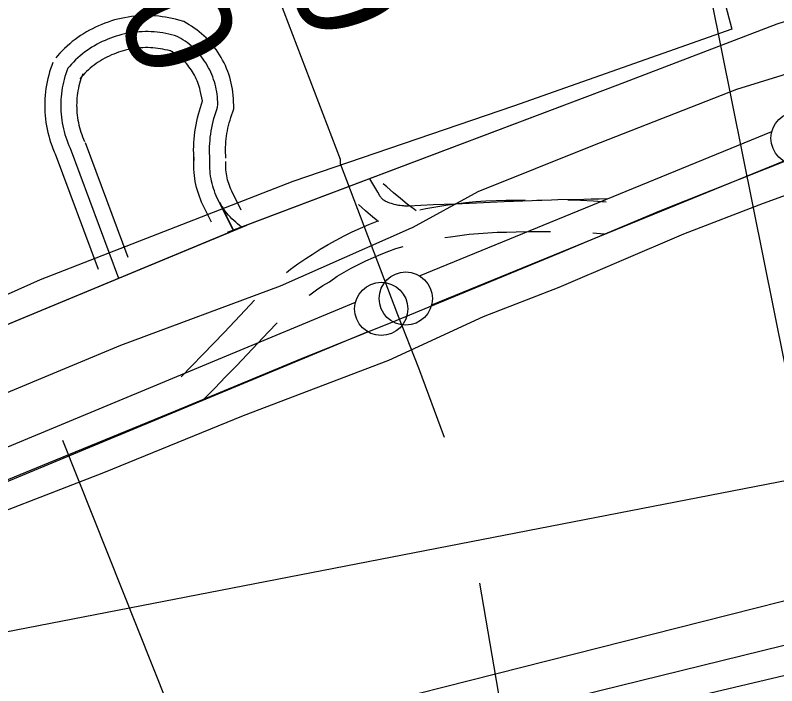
# Model space of a CAD drawing. Extents: x 3477039 to 3515015, y 546746 to 572297.
# Drawn here: x 3492515 to 3493230, y 565624 to 566253 of the extents above; entities that cross this region are included whole.
import ezdxf

# ---------------------------------------------------------------- set-up
doc = ezdxf.new("R2010")
doc.units = 0
for name, color, linetype in [('V-FLOD-BASE', 7, 'Continuous'), ('V-LEVE-TOET', 7, 'Continuous'), ('V-RIVR-RANG', 7, 'Continuous'), ('V-ROAD-CNTR', 7, 'Continuous'), ('V-SITE-OTLN', 7, 'Continuous'), ('V-SURV-IDEN', 7, 'Continuous'), ('V-SURV-LINE', 7, 'Continuous'), ('V-TOPO-BNDY', 7, 'Continuous'), ('V-TOPO-DPTH', 7, 'Continuous'), ('V-TOPO-MINR', 7, 'Continuous'), ('V-UTIL-LINE', 7, 'Continuous')]:
    doc.layers.add(name, color=color, linetype=linetype)

msp = doc.modelspace()

# ---------------------------------------------------------------- linework, layer by layer
at = {"layer": 'V-FLOD-BASE'}
msp.add_lwpolyline([(3492159.45, 565648.5), (3492160.13, 565674.48), (3492247.84, 565712.56), (3492387.91, 565767.84), (3492546.23, 565832.96), (3492665.71, 565881.94), (3492783.43, 565930.93), (3492872.88, 565966.64), (3492912.91, 565983.36), (3493025.91, 566030.04), (3493120.68, 566069.82), (3493244.27, 566118.77), (3493314.27, 566142.89), (3493386.58, 566161.12), (3493519.37, 566185.36), (3493652.12, 566204.9), (3493787.8, 566223.26), (3493911.12, 566235.83)], dxfattribs=at)
at = {"layer": 'V-LEVE-TOET'}
for points in [[(3493294.86, 566215.21), (3493192.53, 566183.7), (3493057.18, 566130.73), (3492949.48, 566087.53), (3492888.05, 566053.91), (3492887.03, 566053.38), (3492802.12, 566015.95), (3492763.99, 565999.14), (3492613.95, 565943.35), (3492446.2, 565873.6), (3492353.8, 565836.16), (3492288.15, 565807.57), (3492253.13, 565792.31), (3492141.3, 565746.21), (3492049.48, 565707), (3491957.08, 565669.55), (3491866.41, 565629.15), (3491733.96, 565572.05), (3491585.1, 565517.43)], [(3493914.45, 566210.57), (3493798.77, 566199.11), (3493634.33, 566179.81), (3493441.65, 566149.56), (3493401.69, 566141.06), (3493367.57, 566129.58), (3493274.62, 566097.42), (3493217.55, 566076.72), (3493142.81, 566047.94), (3493025.67, 565997.77), (3492954.47, 565970.14), (3492865.56, 565929.14), (3492729.05, 565877.36), (3492597.8, 565823.77), (3492448.92, 565766.21), (3492309.45, 565712.68), (3492177, 565655), (3492068.69, 565608.28), (3491885.66, 565535.71), (3491757.95, 565483.86)]]:
    msp.add_lwpolyline(points, dxfattribs=at)
at = {"layer": 'V-RIVR-RANG'}
msp.add_line((3492559.47, 565854.36), (3492996.77, 564758.38), dxfattribs=at)
at = {"layer": 'V-ROAD-CNTR'}
msp.add_line((3493057.63, 566049), (3493068.26, 566048.3), dxfattribs=at)
for points in [[(3492673.4, 566247.44), (3492668.68, 566248.85), (3492665.58, 566249.69), (3492662.45, 566250.43), (3492659.31, 566251.08), (3492656.14, 566251.63), (3492652.97, 566252.1), (3492649.78, 566252.48), (3492646.58, 566252.76), (3492643.37, 566252.96), (3492640.16, 566253.06), (3492636.96, 566253.06), (3492633.74, 566252.98), (3492630.54, 566252.8), (3492627.34, 566252.53), (3492624.15, 566252.17), (3492620.97, 566251.72), (3492617.8, 566251.17), (3492614.66, 566250.54), (3492611.53, 566249.81), (3492608.42, 566249), (3492605.34, 566248.09), (3492602.29, 566247.1), (3492599.26, 566246.02), (3492596.27, 566244.86), (3492593.31, 566243.6), (3492590.39, 566242.27), (3492587.51, 566240.85), (3492584.67, 566239.34), (3492581.88, 566237.76), (3492579.13, 566236.1), (3492576.44, 566234.35), (3492573.79, 566232.54), (3492571.2, 566230.64), (3492568.66, 566228.67), (3492566.18, 566226.63), (3492563.76, 566224.52), (3492561.4, 566222.34), (3492559.11, 566220.1), (3492556.88, 566217.79), (3492554.73, 566215.42), (3492553.05, 566213.47)], [(3492720.49, 566165.72), (3492720.08, 566175.3), (3492719.86, 566178.19), (3492719.54, 566181.08), (3492719.13, 566183.95), (3492718.62, 566186.81), (3492718.01, 566189.65), (3492717.31, 566192.46), (3492716.52, 566195.25), (3492715.64, 566198.02), (3492714.66, 566200.75), (3492713.6, 566203.45), (3492712.44, 566206.11), (3492711.2, 566208.73), (3492709.87, 566211.31), (3492708.45, 566213.84), (3492706.95, 566216.33), (3492705.37, 566218.76), (3492703.71, 566221.14), (3492701.97, 566223.47), (3492700.16, 566225.73), (3492698.27, 566227.93), (3492696.31, 566230.07), (3492694.27, 566232.14), (3492692.17, 566234.14), (3492690.01, 566236.07), (3492687.78, 566237.93), (3492685.49, 566239.72), (3492683.14, 566241.42), (3492680.74, 566243.05), (3492678.28, 566244.6), (3492673.4, 566247.44)], [(3493230.44, 566245.19), (3493080.84, 566187.94)], [(3493230.44, 566245.19), (3493080.84, 566187.94)], [(3493237.24, 566247.38), (3493230.44, 566245.19)], [(3492667.26, 566233.63), (3492664.59, 566234.42), (3492661.91, 566235.14), (3492659.2, 566235.78), (3492656.48, 566236.34), (3492653.74, 566236.83), (3492650.99, 566237.23), (3492648.23, 566237.56), (3492645.47, 566237.8), (3492642.69, 566237.97), (3492639.91, 566238.06), (3492637.13, 566238.06), (3492634.36, 566237.99), (3492631.58, 566237.84), (3492628.81, 566237.6), (3492626.05, 566237.29), (3492623.3, 566236.9), (3492620.56, 566236.43), (3492617.83, 566235.88), (3492615.13, 566235.25), (3492612.44, 566234.54), (3492609.77, 566233.76), (3492607.13, 566232.9), (3492604.51, 566231.97), (3492601.92, 566230.96), (3492599.36, 566229.87), (3492596.83, 566228.72), (3492594.34, 566227.49), (3492591.88, 566226.19), (3492589.47, 566224.82), (3492587.09, 566223.38), (3492584.75, 566221.87), (3492582.46, 566220.3), (3492580.22, 566218.66), (3492578.02, 566216.95), (3492575.88, 566215.19), (3492573.78, 566213.36), (3492571.74, 566211.47), (3492569.75, 566209.53), (3492567.82, 566207.53), (3492565.95, 566205.47), (3492564.4, 566203.68)], [(3492705.18, 566167.2), (3492705.23, 566169.6), (3492705.21, 566172), (3492705.1, 566174.4), (3492704.92, 566176.8), (3492704.66, 566179.19), (3492704.31, 566181.56), (3492703.89, 566183.93), (3492703.39, 566186.28), (3492702.81, 566188.61), (3492702.16, 566190.92), (3492701.43, 566193.21), (3492700.62, 566195.47), (3492699.74, 566197.71), (3492698.78, 566199.91), (3492697.75, 566202.08), (3492696.65, 566204.21), (3492695.48, 566206.31), (3492694.24, 566208.37), (3492692.93, 566210.38), (3492691.55, 566212.35), (3492690.12, 566214.28), (3492688.61, 566216.15), (3492687.05, 566217.97), (3492685.42, 566219.74), (3492683.74, 566221.46), (3492682, 566223.12), (3492680.21, 566224.71), (3492678.37, 566226.25), (3492676.47, 566227.73), (3492674.53, 566229.14), (3492672.54, 566230.49), (3492670.5, 566231.77), (3492668.43, 566232.98), (3492667.26, 566233.63)], [(3492662.96, 566219.25), (3492660.51, 566219.99), (3492658.24, 566220.59), (3492655.96, 566221.13), (3492653.65, 566221.61), (3492651.34, 566222.02), (3492649.02, 566222.36), (3492646.69, 566222.64), (3492644.35, 566222.84), (3492642.01, 566222.98), (3492639.66, 566223.06), (3492637.31, 566223.06), (3492634.97, 566223), (3492632.62, 566222.87), (3492630.28, 566222.67), (3492627.95, 566222.41), (3492625.63, 566222.08), (3492623.31, 566221.68), (3492621.01, 566221.22), (3492618.73, 566220.69), (3492616.46, 566220.09), (3492614.2, 566219.43), (3492611.97, 566218.7), (3492609.76, 566217.91), (3492607.57, 566217.06), (3492605.41, 566216.15), (3492603.27, 566215.17), (3492601.17, 566214.13), (3492599.1, 566213.03), (3492597.05, 566211.87), (3492595.04, 566210.66), (3492593.07, 566209.38), (3492591.13, 566208.05), (3492589.24, 566206.67), (3492587.39, 566205.23), (3492585.57, 566203.74), (3492583.8, 566202.2), (3492582.08, 566200.6), (3492580.4, 566198.96), (3492578.77, 566197.27), (3492577.18, 566195.52), (3492575.76, 566193.88)], [(3492690.85, 566173.17), (3492688.77, 566182.91), (3492688.31, 566184.76), (3492687.8, 566186.59), (3492687.22, 566188.4), (3492686.58, 566190.19), (3492685.88, 566191.96), (3492685.12, 566193.71), (3492684.3, 566195.43), (3492683.43, 566197.12), (3492682.5, 566198.78), (3492681.52, 566200.41), (3492680.49, 566202), (3492679.4, 566203.57), (3492678.26, 566205.09), (3492677.07, 566206.57), (3492675.83, 566208.02), (3492674.54, 566209.42), (3492673.21, 566210.77), (3492671.83, 566212.09), (3492670.41, 566213.36), (3492668.95, 566214.57), (3492667.45, 566215.74), (3492665.91, 566216.86), (3492664.33, 566217.93), (3492662.73, 566218.94), (3492661.03, 566219.93), (3492660.02, 566220.48)], [(3492550.38, 566209.01), (3492549.33, 566206.23), (3492548.28, 566203.22), (3492547.32, 566200.18), (3492546.45, 566197.11), (3492545.67, 566194.02), (3492544.98, 566190.9), (3492544.38, 566187.77), (3492543.88, 566184.62), (3492543.46, 566181.46), (3492543.13, 566178.29), (3492542.9, 566175.11), (3492542.76, 566171.92), (3492542.72, 566168.73), (3492542.76, 566165.55), (3492542.9, 566162.36), (3492543.13, 566159.18), (3492543.45, 566156.01), (3492543.87, 566152.85), (3492544.38, 566149.69), (3492544.98, 566146.57), (3492545.66, 566143.45), (3492546.44, 566140.36), (3492547.31, 566137.29), (3492548.27, 566134.25), (3492549.31, 566131.24), (3492550.45, 566128.25), (3492551.67, 566125.31), (3492552.91, 566122.53), (3492552.97, 566122.41)], [(3492564.4, 566203.68), (3492563.42, 566201.1), (3492562.52, 566198.5), (3492561.69, 566195.88), (3492560.94, 566193.23), (3492560.27, 566190.56), (3492559.67, 566187.87), (3492559.16, 566185.17), (3492558.72, 566182.45), (3492558.36, 566179.72), (3492558.08, 566176.98), (3492557.88, 566174.23), (3492557.76, 566171.48), (3492557.72, 566168.73), (3492557.76, 566165.98), (3492557.88, 566163.23), (3492558.08, 566160.48), (3492558.36, 566157.74), (3492558.71, 566155.01), (3492559.15, 566152.3), (3492559.67, 566149.59), (3492560.26, 566146.9), (3492560.94, 566144.23), (3492561.69, 566141.59), (3492562.51, 566138.96), (3492563.41, 566136.36), (3492564.39, 566133.78), (3492565.44, 566131.24), (3492566.57, 566128.73), (3492566.6, 566128.67)], [(3492578.42, 566198.34), (3492577.52, 566195.98), (3492576.76, 566193.79), (3492576.07, 566191.58), (3492575.43, 566189.35), (3492574.87, 566187.1), (3492574.37, 566184.84), (3492573.93, 566182.56), (3492573.56, 566180.27), (3492573.26, 566177.98), (3492573.02, 566175.67), (3492572.85, 566173.36), (3492572.75, 566171.05), (3492572.72, 566168.73), (3492572.75, 566166.41), (3492572.85, 566164.1), (3492573.02, 566161.79), (3492573.26, 566159.48), (3492573.56, 566157.18), (3492573.93, 566154.9), (3492574.36, 566152.62), (3492574.86, 566150.36), (3492575.43, 566148.11), (3492576.06, 566145.88), (3492576.76, 566143.67), (3492577.51, 566141.48), (3492578.34, 566139.32), (3492579.22, 566137.18), (3492580.23, 566134.93), (3492580.23, 566134.93)], [(3493080.84, 566187.94), (3492713.99, 566049.33)], [(3493080.84, 566187.94), (3492732.65, 566056.38)], [(3492683.02, 566117.13), (3492682.81, 566120.31), (3492682.67, 566123.69), (3492682.63, 566127.07), (3492682.68, 566130.45), (3492682.82, 566133.83), (3492683.04, 566137.21), (3492683.36, 566140.57), (3492683.77, 566143.93), (3492684.28, 566147.28), (3492684.87, 566150.61), (3492685.54, 566153.92), (3492686.31, 566157.21), (3492687.17, 566160.49), (3492690.85, 566173.17)], [(3492697.98, 566118.13), (3492697.79, 566121.1), (3492697.67, 566124.08), (3492697.63, 566127.06), (3492697.67, 566130.04), (3492697.79, 566133.01), (3492698, 566135.99), (3492698.28, 566138.95), (3492698.64, 566141.91), (3492699.08, 566144.86), (3492699.6, 566147.79), (3492700.2, 566150.71), (3492700.87, 566153.61), (3492701.63, 566156.5), (3492702.46, 566159.36), (3492703.37, 566162.2), (3492704.35, 566165.01), (3492705.18, 566167.2)], [(3492712.95, 566119.12), (3492712.77, 566121.89), (3492712.66, 566124.47), (3492712.63, 566127.05), (3492712.67, 566129.62), (3492712.77, 566132.2), (3492712.95, 566134.77), (3492713.19, 566137.33), (3492713.5, 566139.89), (3492713.89, 566142.44), (3492714.34, 566144.98), (3492714.85, 566147.5), (3492715.44, 566150.01), (3492716.09, 566152.51), (3492716.81, 566154.98), (3492717.59, 566157.44), (3492720.49, 566165.72)], [(3492580.65, 566133.91), (3492620.76, 566026.37)], [(3492552.54, 566123.43), (3492593.03, 566014.86)], [(3492566.6, 566128.67), (3492612.14, 566006.55)], [(3492699.49, 566059.04), (3492691.35, 566075.3), (3492690.13, 566077.93), (3492689.01, 566080.6), (3492687.98, 566083.31), (3492687.04, 566086.05), (3492686.19, 566088.82), (3492685.43, 566091.62), (3492684.77, 566094.44), (3492684.2, 566097.28), (3492683.73, 566100.14), (3492683.35, 566103.01), (3492683.07, 566105.9), (3492682.89, 566108.79), (3492682.8, 566111.68), (3492682.81, 566114.58), (3492682.91, 566117.43), (3492683.08, 566120.14)], [(3492727.74, 566054.53), (3492725.81, 566055.96), (3492723.94, 566057.45), (3492722.11, 566059), (3492720.34, 566060.62), (3492718.63, 566062.29), (3492716.97, 566064.02), (3492715.37, 566065.81), (3492713.83, 566067.64), (3492712.35, 566069.53), (3492710.93, 566071.47), (3492709.58, 566073.45), (3492708.3, 566075.47), (3492707.09, 566077.54), (3492720.11, 566051.36), (3492704.87, 566081.79), (3492703.87, 566083.97), (3492702.94, 566086.18), (3492702.09, 566088.42), (3492701.31, 566090.69), (3492700.6, 566092.98), (3492699.98, 566095.29), (3492699.43, 566097.62), (3492698.96, 566099.98), (3492698.57, 566102.34), (3492698.26, 566104.72), (3492698.02, 566107.1), (3492697.87, 566109.5), (3492697.8, 566111.89), (3492697.81, 566114.29), (3492697.89, 566116.68), (3492697.98, 566118.13)], [(3492727.35, 566070.41), (3492718.39, 566088.28), (3492717.6, 566090.01), (3492716.87, 566091.76), (3492716.19, 566093.53), (3492715.57, 566095.32), (3492715.02, 566097.13), (3492714.52, 566098.97), (3492714.09, 566100.81), (3492713.72, 566102.67), (3492713.41, 566104.54), (3492713.16, 566106.42), (3492712.98, 566108.31), (3492712.86, 566110.2), (3492712.8, 566112.1), (3492712.8, 566113.99), (3492712.88, 566115.94), (3492712.89, 566116.12)], [(3493070.91, 566080.98), (3493063.49, 566080.78), (3493056.06, 566080.59), (3493049.11, 566080.43), (3493024.81, 566079.95), (3493018.74, 566079.81), (3493009.63, 566079.56), (3493005.07, 566079.4), (3493000.52, 566079.22), (3492974.48, 566078.12), (3492948.43, 566077.02), (3492928.11, 566076.16), (3492907.78, 566075.3), (3492896.1, 566074.81), (3492884.42, 566074.31), (3492883.21, 566074.28), (3492882.07, 566074.28), (3492881.01, 566074.31), (3492880.02, 566074.36), (3492878.16, 566074.51), (3492876.54, 566074.71), (3492875.12, 566074.93), (3492873.88, 566075.16), (3492872.8, 566075.39), (3492870.91, 566075.85), (3492869.5, 566076.24), (3492868.44, 566076.56), (3492866.85, 566077.08), (3492865.26, 566077.65), (3492864.15, 566078.1), (3492863.21, 566078.55), (3492862.41, 566078.98), (3492861.74, 566079.39), (3492861.17, 566079.78), (3492860.69, 566080.14), (3492860.28, 566080.47), (3492859.62, 566081.08), (3492859.15, 566081.57), (3492858.82, 566081.95), (3492858.36, 566082.55), (3492857.95, 566083.19), (3492855.51, 566087.38), (3492851.91, 566093.68), (3492848.29, 566099.97)], [(3492891.65, 566069.85), (3492890.01, 566071.05), (3492883.35, 566076.13), (3492876.81, 566081.36), (3492870.36, 566086.74), (3492864.04, 566092.25), (3492860.72, 566095.28)], [(3492895.12, 566070.81), (3492900.89, 566071.99), (3492910.23, 566073.68), (3492919.6, 566075.18), (3492929, 566076.47), (3492938.41, 566077.55), (3492947.84, 566078.43), (3492957.27, 566079.11), (3492966.71, 566079.58), (3492976.15, 566079.84), (3492985.26, 566079.9), (3492994.14, 566080.14)], [(3493034.04, 566080.07), (3493046.04, 566079.65), (3493058.22, 566079.03), (3493070.25, 566078.23)], [(3492855.26, 566060.27), (3492850.89, 566063.92), (3492844.08, 566069.85), (3492837.53, 566075.82)], [(3492769.77, 566012), (3492773.71, 566015.02), (3492780.56, 566020), (3492787.88, 566025.05), (3492794.12, 566028.65), (3492801.51, 566033.72), (3492809.13, 566038.19), (3492816.55, 566042.28), (3492824.07, 566046.2), (3492831.68, 566049.92), (3492839.39, 566053.45), (3492847.17, 566056.79), (3492855.04, 566059.94), (3492856.53, 566060.49)], [(3490529.31, 565147.85), (3491367.11, 565489.84), (3492727.74, 566054.53)], [(3492598.78, 566001.01), (3492732.65, 566056.38)], [(3492918.53, 566044.63), (3492924.01, 566045.5), (3492932.76, 566046.7), (3492941.52, 566047.71), (3492950.3, 566048.53), (3492959.09, 566049.16), (3492967.88, 566049.6), (3492976.66, 566049.85), (3492985.75, 566049.9), (3492997.79, 566050.23), (3493009.55, 566050.36), (3493017.83, 566050.33)], [(3492791.3, 565990.71), (3492791.66, 565990.98), (3492797.9, 565995.52), (3492803.91, 565999.67), (3492810.12, 566003.24), (3492817.6, 566008.38), (3492823.96, 566012.1), (3492830.73, 566015.84), (3492837.58, 566019.41), (3492844.53, 566022.81), (3492851.56, 566026.03), (3492858.66, 566029.08), (3492865.84, 566031.95), (3492872.63, 566034.47), (3492879.44, 566036.32)], [(3492036.45, 565767.63), (3492598.78, 566001.01)], [(3492670.85, 565914), (3492681.06, 565924.36), (3492691.19, 565934.73), (3492701.26, 565945.14), (3492711.27, 565955.59), (3492721.22, 565966.06), (3492731.1, 565976.55), (3492739.73, 565985.81)], [(3492692.21, 565892.94), (3492702.47, 565903.35), (3492712.7, 565913.82), (3492722.87, 565924.33), (3492732.98, 565934.87), (3492743.02, 565945.45), (3492752.99, 565956.05), (3492761.1, 565964.74)]]:
    msp.add_lwpolyline(points, dxfattribs=at)
at = {"layer": 'V-SITE-OTLN'}
msp.add_lwpolyline([(3493173.35, 566296.41), (3493188.21, 566240.49), (3492983.23, 566168), (3492775.91, 566097.29), (3492538.47, 566005.08), (3492330.4, 565912.05), (3492115.93, 565827.3), (3492039.04, 565795.02), (3492007.17, 565782.74), (3491985.2, 565772.42), (3491963.29, 565763.23), (3491791.85, 565696.95), (3491782.53, 565693.42), (3491765.04, 565686.53), (3491715.35, 565668.83), (3491698.71, 565661.57), (3491649.27, 565642.8), (3491448.86, 565552.65)], dxfattribs=at)
at = {"layer": 'V-SURV-LINE'}
for points in [[(3492894.73, 566008.83), (3493225.81, 566144.25)], [(3493237.18, 566116.49), (3492906.09, 565981.06)], [(3492192.43, 565717.05), (3492834.64, 565983.87)], [(3492846.15, 565956.17), (3492203.94, 565689.35)]]:
    msp.add_lwpolyline(points, dxfattribs=at)
for centre in [(3493249.99, 566137.93), (3492881.91, 565987.38), (3492858.85, 565977.69)]:
    msp.add_circle(centre, 25, dxfattribs=at)
at = {"layer": 'V-TOPO-BNDY'}
msp.add_line((3492345.59, 570356.89), (3493273.45, 565748.19), dxfattribs=at)
at = {"layer": 'V-TOPO-DPTH'}
msp.add_lwpolyline([(3493600.18, 565750.92), (3492507.72, 565482.26), (3492502.11, 565480.78), (3492496.55, 565479.15), (3492491.04, 565477.33), (3492485.58, 565475.37), (3492388.49, 565438.57), (3492334.75, 565417.55), (3492281.33, 565395.78), (3492228.37, 565372.89), (3492175.73, 565349.25), (3492121.72, 565324.31), (3492042.24, 565287.8), (3491962.66, 565251.51), (3491882.93, 565215.54), (3491803.1, 565179.79), (3491586.79, 565083.45)], dxfattribs=at)
at = {"layer": 'V-TOPO-MINR'}
for points in [[(3493701.48, 565906.17), (3492483.32, 565669.56), (3492476.95, 565668.3), (3492470.58, 565667), (3492464.22, 565665.65), (3492457.88, 565664.26), (3492445.81, 565661.58), (3492445.5, 565661.5), (3492444.89, 565661.33), (3492444.58, 565661.23), (3492432.08, 565656.85), (3492425.54, 565654.5), (3492419.04, 565652.07), (3492412.59, 565649.52), (3492406.16, 565646.89), (3492354.07, 565624.97), (3492321.85, 565610.84), (3492289.94, 565596.07), (3492258.49, 565580.34), (3492227.36, 565563.96), (3491271.58, 565055.61)], [(3493697.23, 565819.55), (3492747.25, 565579.21), (3492525.13, 565514.38), (3492507.41, 565508.96), (3492489.8, 565503.24), (3492472.34, 565497.06), (3492454.98, 565490.57), (3492193.55, 565389.05), (3492046.34, 565329.8), (3491900.15, 565268.19), (3491755.51, 565203.03), (3491611.9, 565135.5)], [(3493600.18, 565750.92), (3492507.72, 565482.26), (3492502.11, 565480.78), (3492496.55, 565479.15), (3492491.04, 565477.33), (3492485.58, 565475.37), (3492388.49, 565438.57), (3492334.75, 565417.55), (3492281.33, 565395.78), (3492228.37, 565372.89), (3492175.73, 565349.25), (3492121.72, 565324.31), (3492042.24, 565287.8), (3491962.66, 565251.51), (3491882.93, 565215.54), (3491803.1, 565179.79), (3491586.79, 565083.45)], [(3493685.68, 565739.11), (3492707.57, 565507.97), (3492673.44, 565499.48), (3492639.45, 565490.47), (3492605.69, 565480.67), (3492572.07, 565470.35), (3492538.73, 565459.17), (3492505.62, 565447.38), (3492472.86, 565434.67), (3492440.32, 565421.34), (3491920.06, 565199.8), (3491809.51, 565151.94), (3491699.35, 565103.21), (3491589.79, 565053.16)]]:
    msp.add_lwpolyline(points, dxfattribs=at)
at = {"layer": 'V-UTIL-LINE'}
msp.add_line((3493422.17, 562997.94), (3492951.43, 565720.08), dxfattribs=at)
msp.add_lwpolyline([(3493037.71, 566407.15), (3493025.66, 566363.82), (3492754.73, 566307.17), (3492751.16, 566299.57), (3492820.21, 566118.33), (3492820.18, 566114.22), (3492874.28, 565972.41), (3492893.85, 565922.39), (3492918.01, 565857.08)], dxfattribs=at)

# ---------------------------------------------------------------- texts
at = {"layer": 'V-SURV-IDEN'}
for s, rotation, p in [('4279+00.0', 288.99383, (3492586.1, 566825.95)), ('4278+75.0', 291.25489, (3492405.09, 566781.31))]:
    msp.add_text(s, height=100, rotation=rotation, dxfattribs=at).set_placement(p)

doc.saveas('drawing.dxf')
